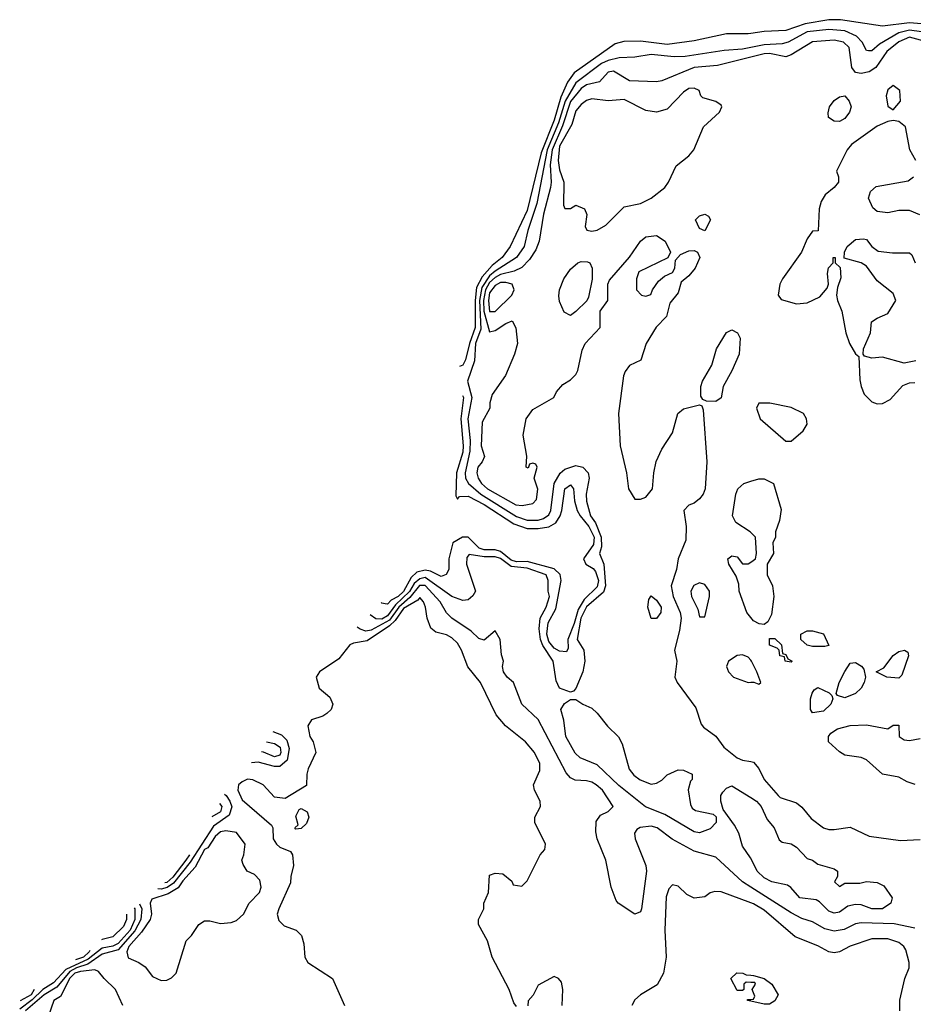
# Model space of a CAD drawing. Header units: inches. Extents: x 2380249 to 2585472, y 382747 to 546448.
# Tile 589 of 626: x 2557284 to 2560604, y 482935 to 486593. Entities that reach past the tile are written whole.
import ezdxf

# ---------------------------------------------------------------- set-up
doc = ezdxf.new("R2010")
doc.units = ezdxf.units.IN
doc.header["$MEASUREMENT"] = 0
doc.layers.add('C5458', color=7, linetype='Continuous')
doc.layers.add('C5468', color=7, linetype='Continuous')

msp = doc.modelspace()

# ---------------------------------------------------------------- linework, layer by layer
at = {"layer": 'C5458', "color": 4}
for points, elevation in [([(2560000, 486542.1), (2559990, 486540.5), (2559910, 486540.4), (2559790, 486514.2), (2559690, 486501.5), (2559590, 486513.8), (2559528.2, 486511.8), (2559496.4, 486503.6), (2559344.6, 486395.4), (2559319.3, 486360.7), (2559294.4, 486305.6), (2559270, 486220.5), (2559221, 486099), (2559170, 485884.2), (2559106.3, 485750), (2559076.1, 485710), (2559040, 485680), (2559001.7, 485638.3), (2558981.7, 485598.3), (2558975.8, 485550), (2558976.6, 485450), (2558954.7, 485390), (2558940.7, 485330), (2558930, 485309.6), (2558918.3, 485304.9)], 4), ([(2560000, 486490.2), (2559970, 486484.1), (2559901.3, 486478.7), (2559756.3, 486456.3), (2559715.1, 486455.1), (2559630, 486463.6), (2559570, 486453.6), (2559511.4, 486451.4), (2559470, 486441.1), (2559445.7, 486430), (2559350, 486358.8), (2559310.1, 486290), (2559285.9, 486210), (2559244.3, 486110), (2559205.5, 485910), (2559171.4, 485810), (2559157.8, 485750), (2559130, 485709.7), (2559050, 485659.3), (2559030, 485641.1), (2559001.6, 485598.4), (2558992, 485550), (2558997.1, 485442.8), (2558978, 485390), (2558973.8, 485326.1), (2558948.1, 485250), (2558963.5, 485190), (2558948.9, 485110), (2558957.5, 485030), (2558956.8, 484990), (2558939, 484910), (2558939.7, 484890), (2558951.6, 484870), (2558996.9, 484830), (2559130, 484747), (2559170, 484734.2), (2559210, 484733.2), (2559230, 484739.7), (2559250, 484753), (2559257.1, 484770), (2559269.7, 484870), (2559291.7, 484908.3), (2559310, 484922.6), (2559350, 484936.4), (2559376, 484930), (2559395.5, 484910), (2559399.3, 484890), (2559389.2, 484830.8), (2559390, 484804.7), (2559404.2, 484750), (2559423.5, 484723.5), (2559444.6, 484670), (2559445.2, 484634.8), (2559438, 484610), (2559454.9, 484570), (2559461, 484490), (2559453.6, 484466.4), (2559390, 484411.6), (2559369, 484370), (2559355.8, 484290), (2559380.2, 484250), (2559383.8, 484210), (2559376.5, 484170), (2559350, 484108.7), (2559341.4, 484098.6), (2559330, 484094.5), (2559289.7, 484109.7), (2559276.6, 484136.6), (2559265.7, 484210), (2559227.9, 484267.9), (2559218.6, 484290), (2559213.6, 484330), (2559218, 484370), (2559239.8, 484410), (2559252.5, 484450), (2559247.6, 484470), (2559247, 484510), (2559239.6, 484530), (2559170, 484555), (2559110, 484561.3), (2559070, 484591.2), (2559050, 484597.9), (2559010, 484597), (2558953.4, 484606.6), (2558945.7, 484594.3), (2558944.2, 484570), (2558977.3, 484470), (2558968, 484452), (2558950, 484437.2), (2558930, 484435.1), (2558890, 484449.6), (2558790, 484520.8), (2558770, 484515.9), (2558750, 484498.4), (2558731.7, 484468.3), (2558680.4, 484419.6), (2558650, 484377.7), (2558630, 484365.3), (2558606.6, 484366.6), (2558586, 484381.9)], 8), ([(2560000, 486454.3), (2559876.3, 486423.7), (2559790, 486415.6), (2559670, 486365.6), (2559650, 486362), (2559550, 486366.3), (2559490, 486402), (2559470, 486398), (2559437.8, 486362.3), (2559390, 486350.8), (2559370, 486337.2), (2559330, 486289.7), (2559300.9, 486199.1), (2559261.8, 486110), (2559254.6, 486054.6), (2559259.1, 485990), (2559256.5, 485970), (2559230.3, 485870.3), (2559214.3, 485770), (2559201.7, 485738.3), (2559178.3, 485701.7), (2559150, 485672.4), (2559121.1, 485658.9), (2559070, 485646.6), (2559050, 485635.8), (2559030, 485616.7), (2559015, 485590), (2559007.4, 485550), (2559008.5, 485510), (2559030, 485433), (2559050, 485438), (2559090, 485464.9), (2559114, 485474), (2559127.7, 485447.7), (2559133, 485390), (2559122.4, 485350), (2559088.8, 485271.2), (2559039.8, 485200.2), (2559031, 485170), (2559031, 485150), (2559002.8, 485097.2), (2558998.8, 485010), (2559010.8, 484970), (2559002.8, 484950), (2558986.7, 484930), (2558982.6, 484910), (2558987.4, 484890), (2559000.3, 484870), (2559022, 484850), (2559126.8, 484790), (2559151.4, 484788.6), (2559190, 484796), (2559204, 484810), (2559209.1, 484849.1), (2559195.3, 484890), (2559206, 484930), (2559202, 484942), (2559190, 484946), (2559178, 484942), (2559172.7, 484927.3), (2559166, 484930), (2559168, 484972), (2559155.1, 485050), (2559165.2, 485110), (2559190, 485144.7), (2559268, 485190), (2559278, 485210), (2559302, 485238), (2559330, 485254.8), (2559350, 485274.8), (2559357.6, 485290), (2559374.1, 485365.8), (2559385.1, 485390), (2559441.2, 485450), (2559441.2, 485510), (2559469, 485550), (2559469, 485610), (2559475.1, 485624.9), (2559549.4, 485710.6), (2559590, 485770.8), (2559610, 485786.8), (2559650, 485792), (2559682, 485770), (2559702, 485730), (2559692, 485708), (2559584, 485656), (2559576, 485630), (2559576, 485590), (2559594, 485570), (2559610, 485566), (2559628.4, 485571.6), (2559635.3, 485590), (2559658, 485622), (2559680.2, 485639.8), (2559710, 485654), (2559718, 485670), (2559720.4, 485699.6), (2559739, 485721), (2559770, 485734.8), (2559790, 485736), (2559802, 485730), (2559810.6, 485710), (2559794, 485670), (2559770, 485642), (2559741.4, 485618.6), (2559730, 485578), (2559699.8, 485540.2), (2559686.8, 485490), (2559648.7, 485451.3), (2559611, 485390), (2559591.3, 485328.7), (2559550, 485308.7), (2559533.7, 485286.3), (2559527.7, 485270), (2559508.2, 485130), (2559514.9, 485010), (2559538.8, 484910), (2559546, 484850), (2559570, 484812), (2559590, 484811.3), (2559610, 484818.8), (2559635.1, 484850), (2559639.7, 484910), (2559648.4, 484951.6), (2559670, 484998), (2559710, 485058), (2559729.5, 485130.5), (2559750, 485147.3), (2559810, 485162), (2559818, 485158), (2559823.6, 485143.6), (2559836.5, 484950), (2559830.5, 484850), (2559824, 484830), (2559810, 484813.2), (2559790, 484797.2), (2559770, 484789), (2559751, 484770), (2559760.7, 484710), (2559758.8, 484658.8), (2559730.6, 484590), (2559723.8, 484550), (2559704.6, 484490), (2559711.7, 484450), (2559738.3, 484390), (2559741.7, 484370), (2559736, 484324), (2559716.3, 484250), (2559726, 484210), (2559718.4, 484150), (2559726.7, 484130), (2559795.8, 484035.8), (2559815.5, 483975.5), (2559824.1, 483964.1), (2559870, 483930.7), (2559900.7, 483890), (2559950, 483850.7), (2559970, 483842), (2560000, 483836.6)], 12), ([(2558929.1, 485197.4), (2558932.6, 485190), (2558923.2, 485110), (2558932.1, 485010), (2558930, 484986.6), (2558907.1, 484910), (2558904.5, 484824.5), (2558910, 484812), (2558918, 484822), (2558950, 484822.7), (2559010, 484791.7), (2559120.1, 484720.1), (2559170, 484703.2), (2559210, 484702.2), (2559250, 484709.2), (2559275.7, 484724.3), (2559292.1, 484750), (2559298.5, 484770), (2559309.8, 484850.2), (2559330, 484864.9), (2559341.6, 484850), (2559345.1, 484805.1), (2559355.8, 484770), (2559366, 484750), (2559399.1, 484710), (2559418.2, 484670), (2559416.3, 484643.7), (2559379.2, 484590), (2559387.2, 484570), (2559414.4, 484554.4), (2559423.2, 484543.2), (2559434.1, 484510), (2559430, 484486.2), (2559381.7, 484438.3), (2559358.8, 484401.2), (2559344.6, 484350), (2559320.2, 484290), (2559322, 484258), (2559315.9, 484244.1), (2559290, 484247.1), (2559270, 484258.2), (2559250, 484282.6), (2559242.5, 484310), (2559247.4, 484352.6), (2559276.2, 484403.8), (2559296.2, 484510), (2559291.8, 484531.7), (2559270, 484552.2), (2559170, 484580.2), (2559130, 484579.1), (2559110, 484585.4), (2559070, 484616.7), (2559050, 484622.8), (2559010, 484623.6), (2558991.4, 484630), (2558950.5, 484670.5), (2558929.5, 484670.5), (2558893.7, 484650), (2558878.7, 484590), (2558878.4, 484550), (2558868.6, 484531.5), (2558850, 484524.4), (2558810, 484544.5), (2558790, 484548.4), (2558759.2, 484540.8), (2558738.8, 484521.2), (2558710, 484468.5), (2558690, 484449.9), (2558663.6, 484436.4), (2558650, 484421.3), (2558642.3, 484422.3), (2558630, 484425.1), (2558627.2, 484427.1)], 4), ([(2560000, 484688), (2559998, 484690), (2559945.1, 484725.1), (2559932.7, 484750), (2559944.5, 484830), (2559952.3, 484850), (2559974, 484870), (2560000, 484878.2)], 12), ([(2560000, 484371.9), (2559986, 484390), (2559957.2, 484470), (2559956, 484496), (2559945.6, 484525.6), (2559919, 484570), (2559915.3, 484590), (2559930, 484601), (2559950, 484598), (2559970, 484572), (2559990, 484571.3), (2560000, 484578)], 12), ([(2560000, 483370.4), (2559969.5, 483390), (2559870, 483480.9), (2559790, 483503.6), (2559708.3, 483548.3), (2559652.7, 483590), (2559630, 483596.3), (2559588.7, 483591.3), (2559576.4, 483583.6), (2559568, 483570), (2559570.4, 483550), (2559610.5, 483450), (2559613, 483430), (2559594.8, 483290), (2559590, 483278), (2559570, 483269), (2559508, 483310), (2559500.2, 483320.2), (2559481.2, 483370), (2559461.2, 483470), (2559429.2, 483550), (2559424.7, 483575.3), (2559425.6, 483614.4), (2559442, 483638), (2559470, 483651.3), (2559488.7, 483670), (2559449.4, 483730), (2559426, 483750), (2559410, 483760.7), (2559390, 483765.1), (2559347.3, 483767.3), (2559330, 483776), (2559314.3, 483794.3), (2559210, 483993.2), (2559149.3, 484050), (2559119, 484130), (2559095.3, 484150), (2559082, 484170), (2559078, 484190), (2559082, 484210), (2559073.6, 484233.6), (2559068.7, 484290), (2559050, 484322), (2559010, 484288), (2558990, 484294), (2558961.6, 484321.6), (2558889.6, 484370), (2558869.8, 484389.8), (2558846.2, 484430), (2558790, 484491.4), (2558769.7, 484490.3), (2558733.5, 484446.5), (2558692.1, 484410), (2558657.5, 484362.5), (2558590, 484324.7), (2558570, 484321.4), (2558548.7, 484328.7), (2558538.1, 484336.5)], 12), ([(2559130, 482926), (2559120.4, 482940.4), (2559102, 482990), (2559039, 483110), (2559022, 483170), (2558988.4, 483231.6), (2558988, 483250), (2559008, 483290), (2559008.7, 483310), (2559026, 483350), (2559030, 483414), (2559050, 483422), (2559079.6, 483419.6), (2559112.7, 483392.7), (2559118, 483378), (2559150, 483374), (2559170, 483394), (2559218, 483490), (2559235.3, 483510), (2559238, 483530), (2559198, 483610), (2559198, 483630), (2559219, 483670), (2559217.2, 483690), (2559197.2, 483730), (2559193.2, 483750), (2559216.9, 483803.1), (2559216.2, 483830), (2559197, 483870), (2559163.7, 483910), (2559089.3, 483970), (2559054.5, 484010), (2558996, 484130), (2558948.8, 484188.8), (2558925.1, 484250), (2558910, 484276.2), (2558890, 484296.9), (2558870, 484307.6), (2558830, 484317.2), (2558812, 484332), (2558798.4, 484370), (2558792, 484410), (2558783.7, 484430), (2558770, 484446), (2558763.8, 484436.2), (2558710, 484405.7), (2558679.5, 484360.5), (2558658.5, 484341.5), (2558575.1, 484284.9), (2558523.9, 484276.1), (2558510.2, 484269.8), (2558470, 484218.7), (2558397.3, 484170), (2558386, 484150), (2558396, 484110), (2558436.4, 484076.4), (2558446.8, 484050), (2558441, 484030), (2558425.2, 484014.8), (2558410, 484005.2), (2558368, 483992), (2558354.8, 483970), (2558362, 483930), (2558374, 483910), (2558384, 483870), (2558356, 483810), (2558351, 483790), (2558350, 483748), (2558270, 483699), (2558230, 483704), (2558188.7, 483750), (2558150, 483769.3), (2558130, 483771.6), (2558110, 483760.9), (2558097.3, 483750), (2558094.9, 483730), (2558110, 483694), (2558219.8, 483599.8), (2558224.7, 483590), (2558226, 483550), (2558238, 483530), (2558250, 483518), (2558290, 483502), (2558298, 483490), (2558301, 483450), (2558291, 483410), (2558290, 483386), (2558246.8, 483290), (2558241, 483270), (2558246.4, 483246.4), (2558266.4, 483226.4), (2558310.6, 483210.6), (2558331.3, 483190), (2558339.8, 483159.8), (2558342.8, 483110), (2558354.8, 483090), (2558446, 483030), (2558490.6, 482930.6)], 16), ([(2560000, 484213.3), (2559990, 484224.5), (2559970, 484232.8), (2559950, 484231.2), (2559918, 484210), (2559910.6, 484190), (2559917.3, 484170), (2559936, 484150), (2559990, 484130.8), (2560000, 484131.3)], 16), ([(2558224.1, 483948), (2558256.1, 483936), (2558276, 483916), (2558285.5, 483885.5), (2558277.9, 483842.1), (2558250, 483818.5), (2558230, 483817.7), (2558170, 483833.8), (2558145, 483832.5)], 12), ([(2558201.3, 483909.4), (2558230, 483904), (2558251.1, 483890), (2558254.3, 483870), (2558250, 483860.5), (2558230, 483854.8), (2558190, 483871.6), (2558182.1, 483872.4)], 8), ([(2560000, 483477.4), (2559999.1, 483479.1), (2559970, 483522), (2559956, 483570), (2559940.2, 483600.2), (2559898, 483658), (2559889.2, 483689.2), (2559889.3, 483710), (2559896.5, 483723.5), (2559910, 483738), (2559930, 483746), (2560000, 483702.9)], 8), ([(2558044.8, 483715.4), (2558050.8, 483710.8), (2558065, 483690), (2558072, 483668), (2558062.3, 483637.7), (2558003.7, 483596.3), (2557917.6, 483462.4), (2557854.8, 483385.2), (2557831.9, 483368.1), (2557810, 483362), (2557797.4, 483363.9)], 12), ([(2558026.3, 483681.3), (2558035.3, 483670), (2558030.2, 483650), (2557998.3, 483631.9)], 8), ([(2557914.5, 483489.6), (2557901.7, 483470), (2557852.3, 483407.7), (2557830, 483387.8), (2557823.2, 483386.5)], 8), ([(2560000, 483311.7), (2559890, 483352.7), (2559866.4, 483353.6), (2559850, 483348.7), (2559830, 483334), (2559790, 483329), (2559763.2, 483343.2), (2559730, 483374), (2559710, 483378), (2559696, 483364), (2559686.2, 483333.8), (2559680.4, 483210), (2559685.5, 483110), (2559675.5, 483050), (2559652.5, 483007.5), (2559590, 482969.4), (2559568.9, 482951.1), (2559558.4, 482930)], 16), ([(2557729.1, 483308.1), (2557738.1, 483290), (2557733.8, 483250), (2557712.1, 483207.9), (2557650, 483136.5), (2557590, 483121.3), (2557536.7, 483083.3), (2557495.2, 483070), (2557470, 483056), (2557421.7, 482998.3), (2557375.2, 482970), (2557304.8, 482910)], 12), ([(2557709.7, 483293.7), (2557712.1, 483290), (2557712.2, 483250), (2557694.3, 483210), (2557650, 483160.5), (2557630, 483150.5), (2557590, 483143.4), (2557537.8, 483102.2), (2557455.5, 483064.5), (2557410, 483014.7), (2557369.7, 482990.3), (2557330, 482951.9), (2557283.8, 482916.2)], 8), ([(2557680.4, 483270), (2557680.4, 483250), (2557670, 483223.7), (2557630, 483185.6), (2557590, 483175.1), (2557587.6, 483174)], 4), ([(2557544.9, 483134.7), (2557542.3, 483130), (2557521, 483110), (2557490.8, 483099.8)], 4), ([(2557666.6, 482930), (2557639.3, 482990), (2557597.2, 483030), (2557577, 483057), (2557562.7, 483062.7), (2557510, 483057.1), (2557488.7, 483050), (2557470, 483031.9), (2557436, 482964), (2557410.7, 482949.3), (2557390, 482888)], 16), ([(2560000, 483015.8), (2559983.6, 483016.4), (2559974, 483010), (2559974, 482990), (2559970, 482986), (2559950, 482986), (2559926, 483030), (2559948.7, 483051.3), (2559970.9, 483050.9), (2559983.6, 483043.6), (2560000, 483042.6)], 16), ([(2559299, 482930), (2559302, 482990), (2559296.4, 483016.4), (2559286, 483030), (2559270, 483038), (2559210, 483006), (2559191.6, 482968.4), (2559172.7, 482947.3), (2559171.6, 482928.4)], 16), ([(2557338.2, 482990.1), (2557326.2, 482970), (2557285.9, 482947.9)], 4), ([(2560000, 482945.9), (2559988.4, 482948.4), (2559988, 482952), (2560000, 482953.1)], 16)]:
    msp.add_lwpolyline(points, dxfattribs=dict(at, elevation=elevation))
for points, elevation in [([(2559790, 486339), (2559770, 486337.2), (2559750, 486324), (2559690, 486261.2), (2559650.5, 486249.5), (2559610, 486256), (2559530, 486296.2), (2559470, 486291.6), (2559410, 486299.6), (2559390, 486293.6), (2559370, 486278.4), (2559350, 486255.1), (2559335.8, 486204.2), (2559290, 486123.7), (2559284.1, 486070), (2559290, 486034.8), (2559305.3, 485990), (2559304, 485904), (2559310, 485892), (2559330, 485892), (2559350, 485904.7), (2559382, 485890), (2559390.7, 485870), (2559385.4, 485825.4), (2559391.2, 485811.1), (2559410, 485807.3), (2559430, 485810.7), (2559461.2, 485830), (2559530, 485898), (2559590, 485910.8), (2559630, 485930.6), (2559681.2, 485970), (2559695.1, 485990), (2559722.7, 486050), (2559770, 486087.7), (2559789.3, 486110), (2559824.5, 486195.5), (2559884, 486250), (2559893.2, 486270), (2559890, 486275.3), (2559870, 486289), (2559822.7, 486302.7), (2559815.3, 486310), (2559808, 486330)], 16), ([(2559830, 485809), (2559810, 485818), (2559795.3, 485850), (2559810, 485864.7), (2559830, 485870.8), (2559843.6, 485863.6), (2559851, 485850)], 12), ([(2559330, 485494), (2559306.3, 485506.3), (2559290, 485546), (2559286.6, 485566.6), (2559289.4, 485590), (2559306, 485630), (2559330, 485666), (2559358, 485690), (2559370, 485694.8), (2559394, 485694), (2559402, 485690), (2559411, 485670), (2559410.9, 485629.1), (2559397.3, 485562.7), (2559390.8, 485549.2), (2559350, 485509.2)], 12), ([(2559090, 485616.8), (2559070, 485616.5), (2559050, 485605.1), (2559030, 485578.7), (2559025.8, 485550), (2559029.2, 485509.2), (2559050, 485508.8), (2559112, 485570), (2559120.9, 485590), (2559113.2, 485610)], 16), ([(2559870, 485174), (2559835.3, 485175.3), (2559822, 485182), (2559814.6, 485194.6), (2559815.1, 485230), (2559820.9, 485250), (2559856, 485310), (2559872.7, 485370), (2559909.6, 485430.4), (2559930, 485440.7), (2559950.8, 485430), (2559960.7, 485410), (2559957.1, 485350), (2559930, 485288.7), (2559897.3, 485230), (2559890, 485188.7)], 12), ([(2559810, 484500.9), (2559788.6, 484491.4), (2559777.3, 484470), (2559780.5, 484450), (2559803.4, 484403.4), (2559810, 484374), (2559830, 484374), (2559847, 484450), (2559847, 484470), (2559830, 484495.1)], 16), ([(2559630, 484368), (2559617.2, 484410), (2559621.2, 484438.8), (2559630, 484452), (2559650, 484436), (2559666.8, 484410), (2559666, 484390), (2559650, 484368)], 8), ([(2559630, 483753), (2559650, 483756.3), (2559670, 483767.3), (2559690, 483787.3), (2559730, 483806), (2559750, 483804.7), (2559782, 483790), (2559782, 483770), (2559776, 483764), (2559768.1, 483731.9), (2559776.7, 483676.7), (2559783.1, 483663.1), (2559794.9, 483654.9), (2559861, 483641), (2559871.6, 483631.6), (2559871.3, 483610), (2559850, 483587.3), (2559810, 483571.5), (2559790, 483575.1), (2559680.4, 483640.4), (2559608.6, 483668.5), (2559510, 483747.8), (2559430, 483824.2), (2559366, 483850), (2559348.3, 483868.3), (2559312.6, 483930), (2559305.6, 483990), (2559294, 484030), (2559307.6, 484052.4), (2559330, 484067.3), (2559350, 484067.3), (2559376, 484050), (2559410, 484035.5), (2559430, 484016.3), (2559468.2, 483968.2), (2559509, 483929), (2559522.3, 483902.3), (2559548.8, 483808.8), (2559565.9, 483785.8), (2559588.7, 483768.7)], 8), ([(2558310, 483586), (2558306, 483590), (2558318, 483602), (2558310, 483634), (2558322, 483658), (2558330, 483662), (2558352, 483650), (2558358, 483630), (2558350, 483606), (2558330, 483588)], 16), ([(2558050, 483579.3), (2558030, 483575.1), (2558010, 483557.6), (2557983.5, 483516.5), (2557970, 483509.7), (2557935.6, 483444.4), (2557890, 483393.7), (2557872.7, 483367.3), (2557835.4, 483344.6), (2557774.4, 483325.6), (2557768.9, 483311.1), (2557773.7, 483270), (2557768.8, 483250), (2557737, 483203), (2557689.5, 483150), (2557682, 483130), (2557687, 483107), (2557726, 483090), (2557750, 483074), (2557777.6, 483037.6), (2557810, 483023), (2557830, 483024), (2557847.3, 483032.7), (2557865.2, 483050), (2557902, 483170), (2557922, 483190), (2557950, 483231.3), (2557970, 483244.7), (2557990, 483244.7), (2558030, 483234.8), (2558070, 483238.8), (2558090, 483246), (2558115.3, 483270), (2558136, 483310), (2558174.5, 483350), (2558180.7, 483370), (2558175.6, 483395.6), (2558156.6, 483416.6), (2558128.7, 483430), (2558113.6, 483453.6), (2558109.2, 483470), (2558117.2, 483490), (2558121.2, 483530), (2558090, 483573.2)], 16)]:
    msp.add_lwpolyline(points, close=True, dxfattribs=dict(at, elevation=elevation))
at = {"layer": 'C5468', "color": 4}
for points, elevation in [([(2560650, 486576.2), (2560590, 486581.3), (2560490, 486569.6), (2560333.3, 486593.3), (2560290, 486593.3), (2560202.1, 486577.9), (2560130, 486552.8), (2560050, 486549.7), (2560000, 486542.1)], 4), ([(2560670, 486543.2), (2560590, 486554.9), (2560550, 486545), (2560478.2, 486501.8), (2560450, 486478), (2560438, 486478), (2560430, 486479), (2560414.5, 486510), (2560392.7, 486532.7), (2560350, 486551.7), (2560290, 486557.4), (2560210, 486548.7), (2560139.1, 486510), (2560116.4, 486503.6), (2560050, 486500.3), (2560000, 486490.2)], 8), ([(2560690, 486501.3), (2560590, 486527.9), (2560550, 486510.7), (2560505.4, 486474.6), (2560464.7, 486415.3), (2560439.9, 486400.1), (2560410, 486393.3), (2560390, 486397), (2560375.2, 486415.2), (2560365.4, 486490), (2560344.5, 486510), (2560310, 486517.6), (2560229.4, 486510.6), (2560150, 486462.6), (2560130, 486455.1), (2560070, 486467.6), (2560050, 486466.6), (2560000, 486454.3)], 12), ([(2560614, 486070), (2560591.6, 486110), (2560575.1, 486195.1), (2560550, 486215.3), (2560530, 486219), (2560510, 486215.3), (2560470, 486197.2), (2560374.8, 486130), (2560358, 486110), (2560318.8, 486030), (2560326, 486010), (2560326.8, 485990), (2560310.7, 485970), (2560277.3, 485942.7), (2560262, 485918), (2560254.4, 485890), (2560251.3, 485808.7), (2560230, 485808), (2560210, 485779), (2560188.4, 485730), (2560118, 485630), (2560108.2, 485610), (2560102, 485570), (2560113.4, 485553.4), (2560170, 485537.3), (2560210, 485540.7), (2560257, 485563), (2560284.7, 485595.3), (2560289, 485610), (2560285.2, 485650), (2560289.1, 485670.9), (2560306, 485690), (2560306, 485710), (2560314, 485710), (2560314, 485690), (2560332, 485672), (2560334.4, 485634.4), (2560322, 485598), (2560318.8, 485570), (2560322.8, 485550), (2560338.8, 485510), (2560354, 485430), (2560367.3, 485390), (2560390, 485352), (2560402, 485342), (2560405.5, 485254.5), (2560410.4, 485230), (2560422, 485202), (2560450, 485173), (2560470, 485165.5), (2560490, 485167.7), (2560518.3, 485181.7), (2560565.8, 485234.2), (2560590, 485244.2), (2560610, 485245.3)], 16), ([(2560628, 485868), (2560590, 485883.7), (2560550, 485884.5), (2560510, 485875.1), (2560470, 485880.9), (2560454, 485894), (2560438, 485930), (2560444.7, 485955.3), (2560466.6, 485973.4), (2560585.1, 485994.9), (2560605.2, 486010)], 16), ([(2560613.7, 485326.3), (2560570, 485316.9), (2560490, 485339.3), (2560450, 485335.3), (2560423.1, 485343.1), (2560418, 485350), (2560419, 485370), (2560445.2, 485430), (2560449.2, 485470), (2560470, 485484.7), (2560510, 485502), (2560539, 485550), (2560530, 485575.3), (2560470, 485622.7), (2560430, 485677.2), (2560410, 485689.3), (2560347.3, 485707.3), (2560348, 485730), (2560359, 485750), (2560390, 485776.3), (2560419.1, 485779.1), (2560430, 485776), (2560450.6, 485750.6), (2560473.7, 485733.7), (2560526.7, 485726.7), (2560590, 485726.8), (2560599.3, 485719.3), (2560610.6, 485690)], 16), ([(2560000, 484878.2), (2560030, 484887.7), (2560050, 484886.8), (2560084.7, 484870), (2560113.4, 484773.4), (2560107.5, 484732.5), (2560092, 484690), (2560092, 484670), (2560082, 484650), (2560084.7, 484610), (2560061, 484570), (2560060.7, 484530), (2560081, 484490), (2560086, 484450), (2560076.9, 484383.1), (2560063.6, 484356.4), (2560050, 484346), (2560032, 484348), (2560010, 484359), (2560000, 484371.9)], 12), ([(2560000, 484578), (2560018, 484590), (2560022, 484610), (2560018, 484670), (2560000, 484688)], 12), ([(2560000, 484131.3), (2560012, 484132), (2560030, 484124.7), (2560038, 484130), (2560022.7, 484170), (2560002.9, 484210), (2560000, 484213.3)], 16), ([(2560611.7, 483751.7), (2560581.6, 483761.6), (2560550, 483779), (2560490, 483789.6), (2560430, 483843.7), (2560410, 483852.3), (2560350, 483860.9), (2560330, 483872.7), (2560289, 483910), (2560288.7, 483930), (2560298, 483942), (2560322, 483958), (2560369.4, 483970.6), (2560430, 483973), (2560510, 483958), (2560530, 483971.3), (2560550, 483971.3), (2560552, 483930), (2560570, 483918), (2560590, 483914.8), (2560630, 483922.8)], 12), ([(2560000, 483836.6), (2560010, 483834.8), (2560030, 483811), (2560050.6, 483770), (2560102, 483710), (2560110, 483703), (2560170, 483682.8), (2560190, 483666.8), (2560225.1, 483625.1), (2560270.5, 483590.5), (2560290, 483584), (2560310, 483584), (2560370, 483593), (2560439.8, 483559.8), (2560556.5, 483543.5), (2560630, 483547.3)], 12), ([(2560000, 483702.9), (2560021, 483690), (2560038.8, 483670), (2560061.6, 483621.6), (2560086.8, 483590), (2560105.5, 483545.5), (2560116.8, 483536.8), (2560150, 483530.6), (2560170, 483518.8), (2560210, 483476), (2560230, 483470.7), (2560250, 483456), (2560310, 483438), (2560322, 483430), (2560322, 483410), (2560312, 483390), (2560330, 483372), (2560350, 483384.7), (2560405.4, 483385.4), (2560430, 483390.8), (2560470, 483386.8), (2560495.2, 483375.2), (2560526, 483330), (2560521, 483310), (2560490, 483289.7), (2560450, 483289.7), (2560410, 483304.5), (2560390, 483305.1), (2560360.9, 483299.1), (2560330, 483277.2), (2560310, 483273.2), (2560290, 483280.9), (2560255.5, 483315.5), (2560242.7, 483322.7), (2560182, 483330), (2560149.3, 483369.3), (2560137.2, 483377.2), (2560078, 483390), (2560050, 483404.5), (2560023.7, 483430), (2560000, 483477.4)], 8), ([(2560610, 483218), (2560533.3, 483233.3), (2560410, 483236.9), (2560390, 483233.6), (2560347.6, 483212.4), (2560310, 483206), (2560275.6, 483215.6), (2560230, 483240.9), (2560190, 483254), (2560150, 483274.3), (2560000, 483370.4)], 12), ([(2560554, 482910), (2560554, 482950), (2560573.2, 483030), (2560589.3, 483070), (2560589.4, 483090), (2560576.9, 483136.9), (2560569.5, 483150), (2560550, 483164.2), (2560510, 483177.4), (2560450, 483178), (2560370, 483151.3), (2560330, 483129.4), (2560310, 483126), (2560290, 483129.2), (2560250, 483151.5), (2560165.1, 483185.1), (2560050, 483284.2), (2560010, 483308), (2560000, 483311.7)], 16), ([(2560000, 483042.6), (2560010, 483042), (2560050, 483031), (2560078, 483010), (2560102, 482970), (2560090, 482948), (2560070, 482935.3), (2560050, 482935.3), (2560000, 482945.9)], 16), ([(2560000, 482953.1), (2560010, 482954), (2560015.3, 482964.7), (2560006, 482990), (2560018, 483010), (2560015.3, 483015.3), (2560000, 483015.8)], 16)]:
    msp.add_lwpolyline(points, dxfattribs=dict(at, elevation=elevation))
for points, elevation in [([(2560530, 486349.3), (2560510, 486333.2), (2560503, 486310), (2560510, 486272), (2560530, 486258), (2560557.2, 486290), (2560554.5, 486330)], 16), ([(2560330, 486215.1), (2560310, 486216), (2560289.6, 486229.6), (2560287.3, 486247.3), (2560292.7, 486270), (2560310, 486293.4), (2560330, 486306.8), (2560350, 486310.6), (2560366, 486290), (2560373.4, 486270), (2560366.8, 486250), (2560350, 486226)], 12), ([(2560071.2, 485168.9), (2560030, 485168), (2560021, 485150), (2560034.8, 485110), (2560130, 485026.8), (2560150, 485026.8), (2560194.9, 485065.1), (2560209.4, 485090), (2560207, 485110), (2560196, 485130), (2560150, 485151.8)], 16), ([(2560230, 484264), (2560210, 484268.7), (2560186, 484290), (2560186, 484310), (2560210, 484322), (2560230, 484322), (2560270, 484311), (2560290, 484268), (2560276, 484264)], 12), ([(2560150, 484206), (2560128, 484210), (2560126, 484226), (2560108, 484230), (2560106, 484250), (2560098, 484258), (2560070, 484268.7), (2560070, 484294), (2560090, 484294), (2560114, 484270), (2560118, 484238), (2560130, 484234), (2560138, 484218), (2560154, 484210)], 12), ([(2560550, 484146), (2560506, 484150), (2560466, 484170), (2560494.6, 484185.4), (2560530, 484231), (2560550, 484246), (2560571.2, 484251.1), (2560583.6, 484243.6), (2560586, 484230), (2560562, 484158)], 12), ([(2560350, 484074), (2560322, 484082), (2560318, 484090), (2560329, 484130), (2560350, 484171.3), (2560370, 484202), (2560390, 484204.7), (2560411.2, 484191.1), (2560419.8, 484179.8), (2560426.8, 484150), (2560422, 484130), (2560410.6, 484110), (2560390, 484089.4)], 12), ([(2560230, 484018), (2560222, 484030), (2560222, 484070), (2560228.8, 484091.1), (2560236.4, 484103.6), (2560250, 484112), (2560291.6, 484091.6), (2560302, 484082), (2560304.7, 484070), (2560298, 484050), (2560270, 484024)], 12)]:
    msp.add_lwpolyline(points, close=True, dxfattribs=dict(at, elevation=elevation))

doc.saveas('drawing.dxf')
